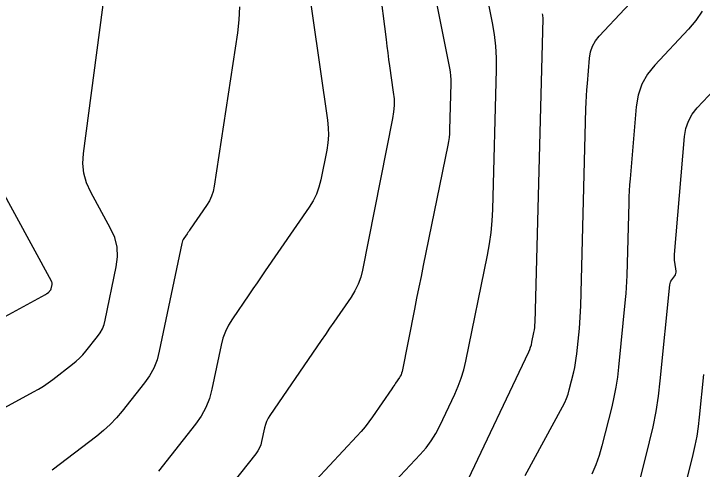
# Model space of a CAD drawing. Extents: x 1354696 to 1366163, y 660729 to 670380.
# Drawn here: x 1360773.5 to 1360846.1, y 664539.9 to 664587.9 of the extents above; entities that cross this region are included whole.
import ezdxf

# ---------------------------------------------------------------- set-up
doc = ezdxf.new("R2010")
doc.units = 0
doc.layers.add('R_Contours', color=7, linetype='Continuous')

msp = doc.modelspace()

# ---------------------------------------------------------------- linework, layer by layer
at = {"layer": 'R_Contours'}
for points in [[(1360769.53, 664544.718), (1360775.602, 664548.021), (1360776.127, 664548.32), (1360776.64, 664548.638), (1360777.139, 664548.977), (1360777.626, 664549.336), (1360779.723, 664550.945), (1360780.104, 664551.256), (1360780.464, 664551.589), (1360780.803, 664551.943), (1360781.12, 664552.319), (1360782.347, 664553.865), (1360782.628, 664554.264), (1360782.858, 664554.687), (1360783.036, 664555.134), (1360783.162, 664555.605), (1360784.328, 664561.213), (1360784.457, 664562.267), (1360784.399, 664563.294), (1360784.155, 664564.293), (1360783.724, 664565.265), (1360781.627, 664569.094), (1360781.186, 664570.067), (1360780.912, 664571.071), (1360780.805, 664572.106), (1360780.865, 664573.172), (1360784.01, 664596.842)], [(1360816.523, 664596.813), (1360819.435, 664582.163), (1360819.503, 664581.76), (1360819.55, 664581.354), (1360819.573, 664580.946), (1360819.573, 664580.537), (1360819.446, 664575.642), (1360819.426, 664575.238), (1360819.389, 664574.835), (1360819.334, 664574.435), (1360819.262, 664574.037), (1360816.662, 664561.362), (1360816.427, 664560.21), (1360816.193, 664559.056), (1360815.961, 664557.903), (1360815.731, 664556.749), (1360814.425, 664550.171), (1360814.382, 664550.001), (1360814.323, 664549.839), (1360814.248, 664549.683), (1360814.156, 664549.534), (1360813.755, 664548.952), (1360813.654, 664548.806), (1360813.554, 664548.661), (1360813.454, 664548.515), (1360813.354, 664548.369), (1360811.324, 664545.409), (1360810.943, 664544.875), (1360810.542, 664544.357), (1360810.122, 664543.854), (1360809.682, 664543.367), (1360805.348, 664538.742)], [(1360827.396, 664539.215), (1360831.347, 664546.468), (1360831.564, 664546.9), (1360831.753, 664547.342), (1360831.914, 664547.796), (1360832.045, 664548.261), (1360832.514, 664550.144), (1360832.622, 664550.616), (1360832.714, 664551.091), (1360832.788, 664551.569), (1360832.845, 664552.05), (1360833.108, 664554.695), (1360833.163, 664555.297), (1360833.206, 664555.899), (1360833.239, 664556.503), (1360833.26, 664557.107), (1360833.802, 664577.883), (1360833.824, 664578.551), (1360833.857, 664579.219), (1360833.899, 664579.886), (1360833.951, 664580.553), (1360834.18, 664583.219), (1360834.287, 664583.863), (1360834.494, 664584.463), (1360834.801, 664585.018), (1360835.208, 664585.528), (1360843.321, 664594.196)], [(1360811.609, 664536.372), (1360816.356, 664541.437), (1360816.957, 664542.13), (1360817.5, 664542.864), (1360817.983, 664543.637), (1360818.407, 664544.451), (1360819.987, 664547.787), (1360820.356, 664548.629), (1360820.672, 664549.489), (1360820.936, 664550.367), (1360821.148, 664551.262), (1360823.439, 664562.432), (1360823.657, 664563.632), (1360823.823, 664564.838), (1360823.935, 664566.049), (1360823.993, 664567.267), (1360824.378, 664582.015), (1360824.376, 664583.249), (1360824.306, 664584.477), (1360824.167, 664585.7), (1360823.96, 664586.916), (1360822.974, 664591.88)], [(1360812.033, 664590.963), (1360812.742, 664585.166), (1360812.829, 664584.47), (1360812.92, 664583.775), (1360813.014, 664583.08), (1360813.112, 664582.386), (1360813.511, 664579.61), (1360813.582, 664578.917), (1360813.593, 664578.225), (1360813.545, 664577.535), (1360813.438, 664576.846), (1360810.267, 664560.877), (1360810.075, 664560.114), (1360809.81, 664559.382), (1360809.47, 664558.681), (1360809.057, 664558.012), (1360807.255, 664555.397), (1360806.804, 664554.743), (1360806.355, 664554.089), (1360805.905, 664553.434), (1360805.456, 664552.78), (1360800.501, 664545.555), (1360800.31, 664545.247), (1360800.153, 664544.924), (1360800.029, 664544.587), (1360799.938, 664544.236), (1360799.64, 664542.804), (1360799.547, 664542.455), (1360799.415, 664542.124), (1360799.245, 664541.81), (1360799.037, 664541.515), (1360794.983, 664536.408)], [(1360804.711, 664589.669), (1360804.993, 664587.669), (1360806.576, 664576.662), (1360806.656, 664575.873), (1360806.669, 664575.085), (1360806.615, 664574.299), (1360806.493, 664573.515), (1360805.87, 664570.381), (1360805.678, 664569.613), (1360805.411, 664568.877), (1360805.069, 664568.172), (1360804.653, 664567.499), (1360800.024, 664560.781), (1360799.589, 664560.149), (1360799.154, 664559.517), (1360798.72, 664558.885), (1360798.286, 664558.253), (1360796.551, 664555.723), (1360796.152, 664555.076), (1360795.822, 664554.399), (1360795.562, 664553.693), (1360795.371, 664552.957), (1360794.407, 664548.318), (1360794.139, 664547.32), (1360793.763, 664546.374), (1360793.277, 664545.478), (1360792.682, 664544.634), (1360788.757, 664539.689)], [(1360797.296, 664588.618), (1360797.241, 664587.251), (1360797.084, 664585.884), (1360794.639, 664569.7), (1360794.527, 664569.163), (1360794.357, 664568.649), (1360794.129, 664568.157), (1360793.843, 664567.689), (1360792.122, 664565.191), (1360792.038, 664565.068), (1360791.953, 664564.946), (1360791.869, 664564.823), (1360791.785, 664564.701), (1360791.448, 664564.21), (1360791.371, 664564.084), (1360791.307, 664563.953), (1360791.256, 664563.816), (1360791.219, 664563.673), (1360788.857, 664552.309), (1360788.614, 664551.405), (1360788.273, 664550.548), (1360787.833, 664549.736), (1360787.293, 664548.971), (1360784.938, 664546.004), (1360784.329, 664545.283), (1360783.679, 664544.603), (1360782.989, 664543.965), (1360782.258, 664543.368), (1360777.568, 664539.769)], [(1360821.091, 664538.137), (1360827.782, 664552.263), (1360827.887, 664552.505), (1360827.978, 664552.752), (1360828.054, 664553.004), (1360828.115, 664553.262), (1360828.328, 664554.3), (1360828.375, 664554.56), (1360828.411, 664554.822), (1360828.436, 664555.085), (1360828.448, 664555.349), (1360829.283, 664587.346), (1360829.283, 664587.483), (1360829.275, 664587.619), (1360829.26, 664587.754), (1360829.237, 664587.888)], [(1360846.033, 664588.165), (1360845.379, 664587.187), (1360844.613, 664586.275), (1360841.054, 664582.473), (1360840.282, 664581.504), (1360839.699, 664580.451), (1360839.306, 664579.313), (1360839.103, 664578.091), (1360838.45, 664570.475), (1360838.401, 664569.844), (1360838.361, 664569.213), (1360838.33, 664568.581), (1360838.309, 664567.949), (1360838.11, 664560.31), (1360838.087, 664559.67), (1360838.053, 664559.03), (1360838.007, 664558.392), (1360837.949, 664557.753), (1360837.237, 664550.621), (1360837.113, 664549.57), (1360836.951, 664548.525), (1360836.752, 664547.487), (1360836.515, 664546.455), (1360835.49, 664542.342), (1360835.203, 664541.326), (1360834.853, 664540.334), (1360834.44, 664539.367)], [(1360838.304, 664533.887), (1360840.515, 664542.767), (1360840.881, 664544.358), (1360841.189, 664545.96), (1360841.438, 664547.571), (1360841.63, 664549.193), (1360842.641, 664559.327), (1360842.664, 664559.462), (1360842.704, 664559.59), (1360842.761, 664559.711), (1360842.836, 664559.826), (1360843.171, 664560.271), (1360843.242, 664560.385), (1360843.286, 664560.506), (1360843.305, 664560.634), (1360843.297, 664560.768), (1360843.155, 664561.694), (1360843.131, 664561.894), (1360843.118, 664562.095), (1360843.117, 664562.296), (1360843.129, 664562.497), (1360844.197, 664574.961), (1360844.336, 664575.796), (1360844.604, 664576.573), (1360845.002, 664577.293), (1360845.53, 664577.954), (1360847.9, 664580.486)], [(1360766.79, 664552.812), (1360776.855, 664558.286), (1360776.897, 664558.31), (1360776.939, 664558.336), (1360776.979, 664558.364), (1360777.019, 664558.393), (1360777.189, 664558.523), (1360777.219, 664558.548), (1360777.249, 664558.575), (1360777.276, 664558.604), (1360777.302, 664558.634), (1360777.401, 664558.759), (1360777.424, 664558.792), (1360777.442, 664558.826), (1360777.457, 664558.862), (1360777.467, 664558.9), (1360777.561, 664559.351), (1360777.571, 664559.438), (1360777.567, 664559.523), (1360777.546, 664559.605), (1360777.511, 664559.685), (1360769.949, 664573.493)], [(1360843.623, 664535.493), (1360845.098, 664541.418), (1360845.323, 664542.396), (1360845.512, 664543.379), (1360845.665, 664544.369), (1360845.783, 664545.365), (1360846.23, 664549.849)]]:
    msp.add_lwpolyline(points, dxfattribs=at)

doc.saveas('drawing.dxf')
